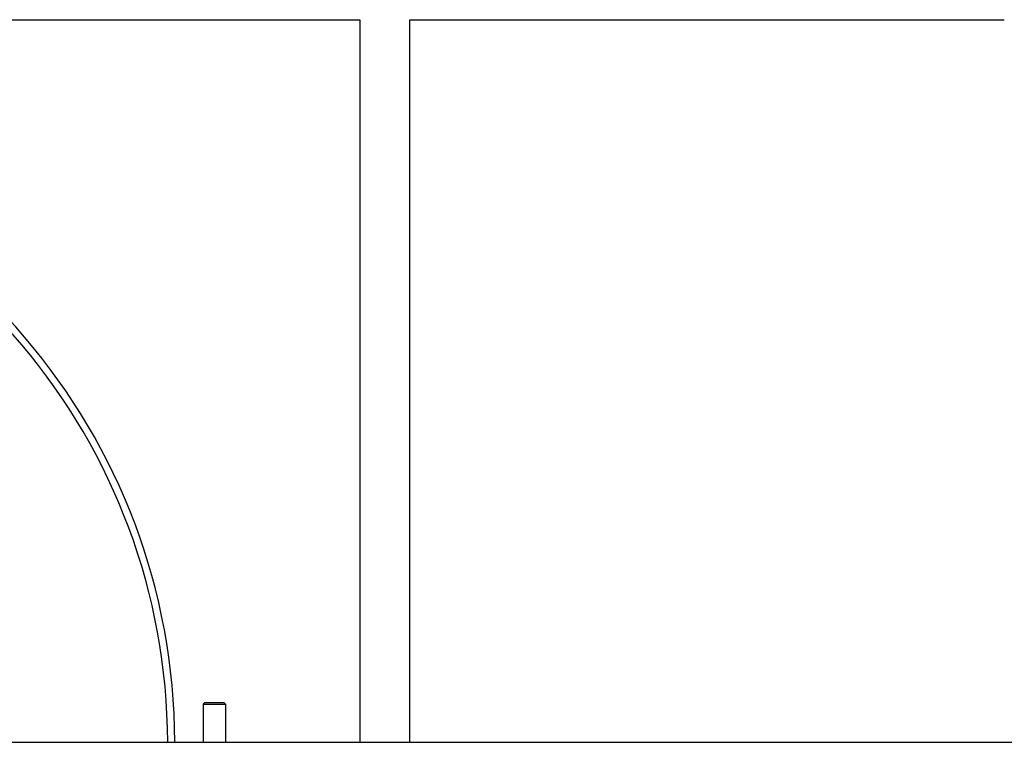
# Model space of a CAD drawing. Header units: inches. Extents: x 5 to 1128, y -85 to 748.
# Tile 582 of 656: x 954 to 989, y 306 to 331. Entities that reach past the tile are written whole.
import ezdxf

# ---------------------------------------------------------------- set-up
doc = ezdxf.new("R2010")
doc.units = ezdxf.units.IN
doc.header["$LTSCALE"] = 32
doc.header["$MEASUREMENT"] = 0
doc.layers.add('Visible (ANSI)', color=7, linetype='Continuous', lineweight=30)

msp = doc.modelspace()

# ---------------------------------------------------------------- linework, layer by layer
at = {"layer": 'Visible (ANSI)'}
for p, q in [((913.05578, 331.48367), (966.05578, 331.48367)), ((966.05578, 331.48367), (966.05578, 306.10867)), ((967.80578, 331.48367), (988.68078, 331.48367)), ((967.80578, 306.10867), (967.80578, 331.48367)), ((960.60958, 307.50617), (960.54708, 307.44367)), ((960.54708, 307.44367), (961.33448, 307.44367)), ((960.54708, 307.44367), (960.54708, 306.10867)), ((960.60958, 307.50617), (961.27198, 307.50617)), ((961.27198, 307.50617), (961.33448, 307.44367)), ((961.33448, 307.44367), (961.33448, 306.10867)), ((913.72578, 306.10867), (991.47578, 306.10867))]:
    msp.add_line(p, q, dxfattribs=at)
for radius, start, end in [(22, 0.162772, 80.86629), (22, 0.162772, 80.86629), (21.75, 0.164643, 80.082487)]:
    msp.add_arc((937.55578, 306.04617), radius, start, end, dxfattribs=at)

doc.saveas('drawing.dxf')
